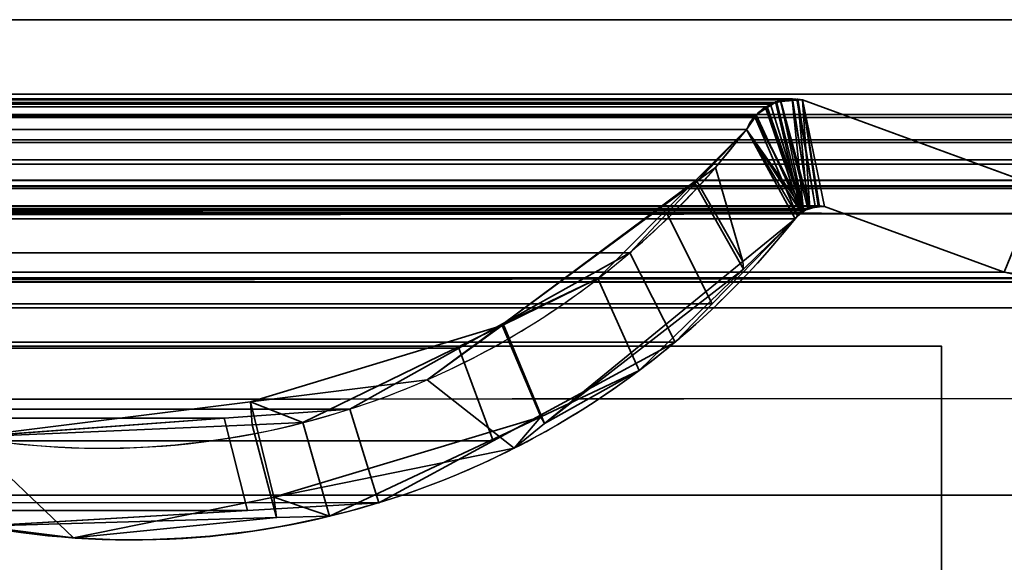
# Model space of a CAD drawing. Header units: millimetres. Extents: x -587 to 3688, y -115 to 120.
# Tile 810 of 960: x 3501.53 to 3509.51, y -1.75 to 2.65. Entities that reach past the tile are written whole.
import ezdxf

# ---------------------------------------------------------------- set-up
doc = ezdxf.new("R2010")
doc.units = ezdxf.units.MM
doc.layers.add('151', color=7, linetype='Continuous', true_color=0xffffff)

# ---------------------------------------------------------------- blocks, each defined once
blk = doc.blocks.new('UG_SURFACE_003')
at = {"layer": '151', "color": 252, "linetype": 'Continuous', "lineweight": 35}
for points in [[(3687.5, -40, 2198), (3687.5, 110, 2198), (2312.5, 110, 2198), (2312.5, -40, 2198)], [(2462.5001, -40, 2048.0001), (2462.5001, 110, 2048.0001), (3537.4999, 110, 2048.0001), (3537.4999, -40, 2048.0001)]]:
    blk.add_3dface(points, dxfattribs=at)
blk = doc.blocks.new('UG_SURFACE_087')
at = {"layer": '151', "color": 43, "linetype": 'Continuous', "lineweight": 35}
for points in [[(2490.9999, 0, 2017), (2490.9999, -49, 2017), (3509.0001, -49, 2017), (3509.0001, 0, 2017)], [(2556, 0, 948), (2582, 0, 951.5), (3509.0001, 0, 2), (2490.9999, 0, 2)], [(2582, 0, 1186.5), (2556, 0, 1190.0001), (2490.9999, 0, 2017), (3509.0001, 0, 2017)], [(3509.0001, 0, 2017), (3509.0001, 0, 2), (2582, 0, 951.5), (2582, 0, 1186.5)], [(3509.0001, 0, 2), (3509.0001, 0, 2017), (3509.0001, -22, 27), (3509.0001, -22, 25)], [(3509.0001, 0, 2017), (3509.0001, -49, 2017), (3509.0001, -32, 27), (3509.0001, -22, 27)], [(2490.9999, 0, 2), (3509.0001, 0, 2), (3509.0001, -2), (2490.9999, -2)], [(3509.0001, 0, 2), (3509.0001, -22, 25), (3509.0001, -22.5, 24)], [(3509.0001, -22.5, 24), (3509.0001, -22.5, 14), (3509.0001, -2), (3509.0001, 0, 2)]]:
    blk.add_3dface(points, dxfattribs=at)
blk = doc.blocks.new('UG_SURFACE_093')
at = {"layer": '151', "color": 252, "linetype": 'Continuous', "lineweight": 35}
for points in [[(2486.0001, -46.92, 2022.5), (3513.9999, -46.92, 2022.5), (3513.9999, 13.92, 2022.5), (2486.0001, 13.92, 2022.5)], [(2487.5, -46.92, 2020.9999), (2487.5, 13.92, 2020.9999), (3512.5, 13.92, 2020.9999), (3512.5, -46.92, 2020.9999)]]:
    blk.add_3dface(points, dxfattribs=at)
blk = doc.blocks.new('UG_SURFACE_096')
at = {"layer": '151', "color": 7, "linetype": 'Continuous', "lineweight": 35}
for points in [[(3511.6749, 2.6459, 2020.175), (3511.6284, 5.9608, 2020.1285), (2488.3716, 5.9608, 2020.1285), (2488.3251, 2.6459, 2020.175)], [(2489.295, 2.0412, 2019.2049), (2489.3775, 4.9715, 2019.1224), (3510.6225, 4.9715, 2019.1224), (3510.705, 2.0412, 2019.2049)], [(3511.6694, 1.0733, 2020.1695), (2488.3251, 2.6459, 2020.175), (2488.239, 0.3112, 2020.261)], [(3511.6694, 1.0733, 2020.1695), (3511.6749, 2.6459, 2020.175), (2488.3251, 2.6459, 2020.175)], [(2489.295, 2.0412, 2019.2049), (3510.705, 2.0412, 2019.2049), (3510.6883, 1.8784, 2019.1882), (2489.3117, 1.8784, 2019.1882)], [(2492.1267, 1.997, 2016.3734), (2490.2101, 1.295, 2018.2898), (3509.7899, 1.295, 2018.2898), (3507.8733, 1.997, 2016.3734)], [(2492.1267, 1.997, 2016.3734), (3507.8733, 1.997, 2016.3734), (3507.7932, 2.0043, 2016.2933)], [(2492.209, 1.9934, 2016.2911), (2492.1267, 1.997, 2016.3734), (3507.7932, 2.0043, 2016.2933)], [(3507.7932, 2.0043, 2016.2933), (3507.791, 2.0038, 2016.2911), (2492.209, 1.9934, 2016.2911)], [(2492.3151, 1.9887, 2016.1848), (2492.209, 1.9934, 2016.2911), (3507.791, 2.0038, 2016.2911)], [(2492.3151, 1.9887, 2016.1848), (3507.791, 2.0038, 2016.2911), (3507.6666, 1.974, 2016.1667)], [(3507.6666, 1.974, 2016.1667), (3507.791, 2.0038, 2016.2911), (3507.8826, 1.0991, 2016.3825)], [(3507.9315, 1.1144, 2016.4313), (3507.791, 2.0038, 2016.2911), (3507.7932, 2.0043, 2016.2933)], [(3507.9315, 1.1144, 2016.4313), (3507.8826, 1.0991, 2016.3825), (3507.791, 2.0038, 2016.2911)], [(3507.7932, 2.0043, 2016.2933), (3507.8733, 1.997, 2016.3734), (3508.0011, 1.1363, 2016.5012), (3507.9315, 1.1144, 2016.4313)], [(3507.8733, 1.997, 2016.3734), (3508.0514, 1.1329, 2016.5515), (3508.003, 1.1361, 2016.5031)], [(3509.5084, 0.5991, 2018.0085), (3508.0514, 1.1329, 2016.5515), (3507.8733, 1.997, 2016.3734), (3509.7899, 1.295, 2018.2898)], [(3508.003, 1.1361, 2016.5031), (3508.0011, 1.1363, 2016.5012), (3507.8733, 1.997, 2016.3734)], [(3507.6666, 1.974, 2016.1667), (2492.3339, 1.982, 2016.166), (2492.3151, 1.9887, 2016.1848)], [(2492.3661, 1.9704, 2016.1338), (2492.3339, 1.982, 2016.166), (3507.6666, 1.974, 2016.1667)], [(2492.3661, 1.9704, 2016.1338), (3507.6666, 1.974, 2016.1667), (3507.6149, 1.9616, 2016.115)], [(3507.6149, 1.9616, 2016.115), (2492.4116, 1.9378, 2016.0885), (2492.3661, 1.9704, 2016.1338)], [(3507.6149, 1.9616, 2016.115), (3507.5877, 1.941, 2016.0878), (2492.4116, 1.9378, 2016.0885)], [(2492.5065, 1.8695, 2015.9934), (2492.4116, 1.9378, 2016.0885), (3507.5877, 1.941, 2016.0878)], [(2492.5065, 1.8695, 2015.9934), (3507.5877, 1.941, 2016.0878), (3507.4935, 1.8695, 2015.9934)], [(3507.4914, 1.8664, 2015.9914), (3507.4935, 1.8695, 2015.9934), (3507.5877, 1.941, 2016.0878), (3507.8826, 1.0991, 2016.3825)], [(3507.5877, 1.941, 2016.0878), (3507.6149, 1.9616, 2016.115), (3507.8826, 1.0991, 2016.3825)], [(3507.8826, 1.0991, 2016.3825), (3507.6149, 1.9616, 2016.115), (3507.6666, 1.974, 2016.1667)], [(2489.3117, 1.8784, 2019.1882), (3510.6883, 1.8784, 2019.1882), (3510.6795, 1.8545, 2019.1793)], [(3510.6795, 1.8545, 2019.1793), (2489.3186, 1.8526, 2019.1815), (2489.3117, 1.8784, 2019.1882)], [(2489.3308, 1.8061, 2019.1691), (2489.3186, 1.8526, 2019.1815), (3510.6795, 1.8545, 2019.1793)], [(2489.3308, 1.8061, 2019.1691), (3510.6795, 1.8545, 2019.1793), (3510.6115, 1.6712, 2019.1114)], [(3507.4935, 1.8695, 2015.9934), (2492.5086, 1.8664, 2015.9914), (2492.5065, 1.8695, 2015.9934)], [(3507.4935, 1.8695, 2015.9934), (3507.4914, 1.8664, 2015.9914), (2492.5086, 1.8664, 2015.9914)], [(2492.5086, 1.8664, 2015.9914), (3507.4914, 1.8664, 2015.9914), (3507.4215, 1.7573, 2015.9214), (2492.5785, 1.7573, 2015.9214)], [(3507.8826, 1.0991, 2016.3825), (3507.8673, 1.0844, 2016.3674), (3507.4215, 1.7573, 2015.9214), (3507.4914, 1.8664, 2015.9914)], [(2489.3308, 1.8061, 2019.1691), (3510.6115, 1.6712, 2019.1114), (3510.5958, 1.6501, 2019.0959)], [(3510.5958, 1.6501, 2019.0959), (2489.4049, 1.6499, 2019.0949), (2489.3308, 1.8061, 2019.1691)], [(2492.5785, 1.7573, 2015.9214), (3507.4215, 1.7573, 2015.9214), (3506.7754, 1.0746, 2015.2755), (2493.2246, 1.0746, 2015.2755)], [(3506.7754, 1.0746, 2015.2755), (3507.4215, 1.7573, 2015.9214), (3507.8144, 1.0331, 2016.3143), (3507.1428, 0.3426, 2015.6429)], [(3507.4215, 1.7573, 2015.9214), (3507.8673, 1.0844, 2016.3674), (3507.8144, 1.0331, 2016.3143)], [(2489.4049, 1.6499, 2019.0949), (3510.5958, 1.6501, 2019.0959), (3510.493, 1.5104, 2018.9931)], [(2489.4185, 1.6214, 2019.0816), (2489.4049, 1.6499, 2019.0949), (3510.493, 1.5104, 2018.9931)], [(2489.4185, 1.6214, 2019.0816), (3510.493, 1.5104, 2018.9931), (3510.4425, 1.4749, 2018.9426)], [(3510.4425, 1.4749, 2018.9426), (2489.5568, 1.4693, 2018.9433), (2489.4185, 1.6214, 2019.0816)], [(2489.579, 1.4448, 2018.9211), (2489.5568, 1.4693, 2018.9433), (3510.4425, 1.4749, 2018.9426)], [(2489.579, 1.4448, 2018.9211), (3510.4425, 1.4749, 2018.9426), (3510.2572, 1.3446, 2018.7571)], [(2489.579, 1.4448, 2018.9211), (3510.2572, 1.3446, 2018.7571), (3510.2487, 1.3429, 2018.7485)], [(3510.2487, 1.3429, 2018.7485), (2489.7542, 1.3555, 2018.7457), (2489.579, 1.4448, 2018.9211)], [(2489.8539, 1.3048, 2018.6462), (2489.7542, 1.3555, 2018.7457), (3510.2487, 1.3429, 2018.7485)], [(2489.97, 1.3016, 2018.5301), (2489.8539, 1.3048, 2018.6462), (3510.2487, 1.3429, 2018.7485)], [(3510.2487, 1.3429, 2018.7485), (3510.0288, 1.3001, 2018.5287), (2489.97, 1.3016, 2018.5301)], [(2489.97, 1.3016, 2018.5301), (3510.0288, 1.3001, 2018.5287), (3509.9199, 1.2788, 2018.42)], [(2490.2101, 1.295, 2018.2898), (2489.97, 1.3016, 2018.5301), (3509.9199, 1.2788, 2018.42)], [(3509.9199, 1.2788, 2018.42), (3509.7899, 1.295, 2018.2898), (2490.2101, 1.295, 2018.2898)], [(3509.7899, 1.295, 2018.2898), (3509.9199, 1.2788, 2018.42), (3509.8991, 0.5179, 2018.3992), (3509.5084, 0.5991, 2018.0085)], [(3508.0514, 1.1329, 2016.5515), (3509.5084, 0.5991, 2018.0085), (2490.4916, 0.5991, 2018.0085), (2491.9486, 1.1329, 2016.5515)], [(3508.0514, 1.1329, 2016.5515), (2491.9486, 1.1329, 2016.5515), (2491.9968, 1.1297, 2016.5033)], [(3508.0011, 1.1363, 2016.5012), (2491.9968, 1.1297, 2016.5033), (2492.0607, 1.1255, 2016.4394)], [(3508.0011, 1.1363, 2016.5012), (3508.003, 1.1361, 2016.5031), (2491.9968, 1.1297, 2016.5033)], [(2491.9968, 1.1297, 2016.5033), (3508.003, 1.1361, 2016.5031), (3508.0514, 1.1329, 2016.5515)], [(2492.0607, 1.1255, 2016.4394), (3507.9315, 1.1144, 2016.4313), (3508.0011, 1.1363, 2016.5012)], [(2492.0607, 1.1255, 2016.4394), (2492.0692, 1.1208, 2016.4309), (3507.9315, 1.1144, 2016.4313)], [(3507.8826, 1.0991, 2016.3825), (2492.0692, 1.1208, 2016.4309), (2492.1334, 1.0854, 2016.3665)], [(3507.8826, 1.0991, 2016.3825), (3507.9315, 1.1144, 2016.4313), (2492.0692, 1.1208, 2016.4309)], [(2488.239, 0.3112, 2020.261), (3511.7145, 0.3101, 2020.2143), (3511.6694, 1.0733, 2020.1695)], [(2492.1334, 1.0854, 2016.3665), (3507.8673, 1.0844, 2016.3674), (3507.8826, 1.0991, 2016.3825)], [(3507.8673, 1.0844, 2016.3674), (2492.1334, 1.0854, 2016.3665), (2492.1434, 1.08, 2016.3567)], [(2492.1434, 1.08, 2016.3567), (3507.8144, 1.0331, 2016.3143), (3507.8673, 1.0844, 2016.3674)], [(2492.1434, 1.08, 2016.3567), (2492.1856, 1.0331, 2016.3143), (3507.8144, 1.0331, 2016.3143)], [(2493.5248, 0.7572, 2014.9751), (2493.2246, 1.0746, 2015.2755), (3506.7754, 1.0746, 2015.2755)], [(2493.5248, 0.7572, 2014.9751), (3506.7754, 1.0746, 2015.2755), (3506.4752, 0.7572, 2014.9751)], [(3507.1428, 0.3426, 2015.6429), (3506.8426, 0.0339, 2015.3425), (3506.4752, 0.7572, 2014.9751), (3506.7754, 1.0746, 2015.2755)], [(3507.8144, 1.0331, 2016.3143), (2492.1856, 1.0331, 2016.3143), (2492.8894, 0.4432, 2015.6107)], [(2492.8894, 0.4432, 2015.6107), (3507.1428, 0.3426, 2015.6429), (3507.8144, 1.0331, 2016.3143)], [(3506.4752, 0.7572, 2014.9751), (3505.0907, -0.0163, 2013.5906), (2494.9093, -0.0163, 2013.5906), (2493.5248, 0.7572, 2014.9751)], [(3505.0907, -0.0163, 2013.5906), (3506.4752, 0.7572, 2014.9751), (3506.8426, 0.0339, 2015.3425), (3505.3685, -0.7656, 2013.8683)], [(2490.077, 0.516, 2018.4231), (3509.5084, 0.5991, 2018.0085), (3509.8991, 0.5179, 2018.3992)], [(2490.077, 0.516, 2018.4231), (2490.4916, 0.5991, 2018.0085), (3509.5084, 0.5991, 2018.0085)], [(2489.2697, -0.872, 2019.2304), (3510.6926, 0.5499, 2019.1925), (3510.6869, -0.4242, 2019.187)], [(2489.2697, -0.872, 2019.2304), (2489.3074, 0.5499, 2019.1925), (3510.6926, 0.5499, 2019.1925)], [(2489.3124, 0.5521, 2019.1877), (3510.6876, 0.5521, 2019.1877), (3510.6926, 0.5499, 2019.1925), (2489.3074, 0.5499, 2019.1925)], [(3510.6852, 0.5531, 2019.1853), (2489.3124, 0.5521, 2019.1877), (2489.3148, 0.5531, 2019.1853)], [(3510.6852, 0.5531, 2019.1853), (3510.6876, 0.5521, 2019.1877), (2489.3124, 0.5521, 2019.1877)], [(2489.3148, 0.5531, 2019.1853), (2489.3208, 0.5528, 2019.1793), (3510.6792, 0.5528, 2019.1793)], [(3510.6792, 0.5528, 2019.1793), (3510.6852, 0.5531, 2019.1853), (2489.3148, 0.5531, 2019.1853)], [(2489.3208, 0.5528, 2019.1793), (2489.3408, 0.5518, 2019.1593), (3510.6595, 0.5519, 2019.1593)], [(3510.6595, 0.5519, 2019.1593), (3510.6792, 0.5528, 2019.1793), (2489.3208, 0.5528, 2019.1793)], [(3510.607, 0.5496, 2019.1071), (3510.6595, 0.5519, 2019.1593), (2489.3408, 0.5518, 2019.1593)], [(2489.3408, 0.5518, 2019.1593), (2489.3932, 0.5493, 2019.1069), (3510.607, 0.5496, 2019.1071)], [(3509.9823, 0.5216, 2018.4824), (3510.607, 0.5496, 2019.1071), (2489.3932, 0.5493, 2019.1069)], [(2489.3932, 0.5493, 2019.1069), (2490.0184, 0.5189, 2018.4815), (3509.9823, 0.5216, 2018.4824)], [(3509.8991, 0.5179, 2018.3992), (3509.9823, 0.5216, 2018.4824), (2490.0184, 0.5189, 2018.4815)], [(3509.8991, 0.5179, 2018.3992), (2490.0184, 0.5189, 2018.4815), (2490.077, 0.516, 2018.4231)], [(3506.8426, 0.0339, 2015.3425), (2492.8894, 0.4432, 2015.6107), (2494.3078, -0.7461, 2014.1921)], [(3506.8426, 0.0339, 2015.3425), (3507.1428, 0.3426, 2015.6429), (2492.8894, 0.4432, 2015.6107)], [(3511.8573, -2.122, 2020.3571), (2488.239, 0.3112, 2020.261), (2488.1506, -2.0889, 2020.3493)], [(3511.8573, -2.122, 2020.3571), (3511.7145, 0.3101, 2020.2143), (2488.239, 0.3112, 2020.261)], [(3506.8426, 0.0339, 2015.3425), (2494.3078, -0.7461, 2014.1921), (2494.6098, -0.8298, 2013.8903)], [(2494.6098, -0.8298, 2013.8903), (3505.3685, -0.7656, 2013.8683), (3506.8426, 0.0339, 2015.3425)], [(2494.9093, -0.0163, 2013.5906), (3505.0907, -0.0163, 2013.5906), (3504.2081, -0.5094, 2012.7079)], [(2495.7919, -0.5094, 2012.7079), (2494.9093, -0.0163, 2013.5906), (3504.2081, -0.5094, 2012.7079)], [(3498.0943, -0.0688, 2006.5944), (3500.2098, -1.2961, 2008.7097), (3504.6005, -4.6975, 2013.1006), (3497.2236, -0.597, 2005.7235)], [(3505.3685, -0.7656, 2013.8683), (3504.4417, -1.2682, 2012.9418), (3504.2081, -0.5094, 2012.7079), (3505.0907, -0.0163, 2013.5906)], [(3510.6869, -0.4242, 2019.187), (2489.1946, -1.1994, 2019.3052), (2489.2697, -0.872, 2019.2304)], [(3510.6869, -0.4242, 2019.187), (3510.7999, -1.207, 2019.2997), (2489.1946, -1.1994, 2019.3052)], [(3504.2081, -0.5094, 2012.7079), (3503.191, -0.5838, 2011.6911), (2496.809, -0.5838, 2011.6911), (2495.7919, -0.5094, 2012.7079)], [(3503.191, -0.5838, 2011.6911), (3504.2081, -0.5094, 2012.7079), (3504.4417, -1.2682, 2012.9418), (3503.3801, -1.3307, 2011.8802)], [(3497.2236, -0.597, 2005.7235), (3504.6005, -4.6975, 2013.1006), (2495.3995, -4.6975, 2013.1006), (2502.7764, -0.597, 2005.7235)], [(2496.809, -0.5838, 2011.6911), (3503.191, -0.5838, 2011.6911), (3501.1125, -0.7357, 2009.6123), (2498.8875, -0.7357, 2009.6123)], [(3503.3801, -1.3307, 2011.8802), (3501.2143, -1.4582, 2009.7144), (3501.1125, -0.7357, 2009.6123), (3503.191, -0.5838, 2011.6911)], [(3504.4417, -1.2682, 2012.9418), (3505.3685, -0.7656, 2013.8683), (2494.6098, -0.8298, 2013.8903)], [(2494.6098, -0.8298, 2013.8903), (2496.6304, -1.3901, 2011.8697), (3503.3801, -1.3307, 2011.8802)], [(3503.3801, -1.3307, 2011.8802), (3504.4417, -1.2682, 2012.9418), (2494.6098, -0.8298, 2013.8903)], [(3510.9131, -1.9929, 2019.413), (2488.6754, -3.4655, 2019.8245), (2489.1946, -1.1994, 2019.3052)], [(2489.1946, -1.1994, 2019.3052), (3510.7999, -1.207, 2019.2997), (3510.9131, -1.9929, 2019.413)], [(3503.3801, -1.3307, 2011.8802), (2496.6304, -1.3901, 2011.8697), (2497.2458, -1.5607, 2011.2543)], [(3503.3801, -1.3307, 2011.8802), (2497.2458, -1.5607, 2011.2543), (2498.7857, -1.4582, 2009.7144)], [(2498.7857, -1.4582, 2009.7144), (3501.2143, -1.4582, 2009.7144), (3503.3801, -1.3307, 2011.8802)], [(3500.2098, -1.2961, 2008.7097), (3505.146, -4.441, 2013.6461), (3505.1432, -4.4634, 2013.6433)], [(3505.146, -4.441, 2013.6461), (3500.2098, -1.2961, 2008.7097), (3501.1826, -1.8586, 2009.6824)], [(3505.1432, -4.4634, 2013.6433), (3505.1079, -4.5523, 2013.6077), (3505.1003, -4.5617, 2013.6003), (3500.2098, -1.2961, 2008.7097)], [(3504.7131, -4.7307, 2013.2129), (3504.6005, -4.6975, 2013.1006), (3500.2098, -1.2961, 2008.7097), (3505.1003, -4.5617, 2013.6003)]]:
    blk.add_3dface(points, dxfattribs=at)
blk = doc.blocks.new('UG_SURFACE_097')
at = {"layer": '151', "color": 7, "linetype": 'Continuous', "lineweight": 35}
for points in [[(3507.8292, 2.003, -7), (3507.6973, 1.9858, -7), (3507.6971, 1.9825, 2016.197)], [(3507.6971, 1.9825, 2016.197), (3507.8356, 1.9939, 2016.3355), (3507.8292, 2.003, -7)], [(3507.8356, 1.9939, 2016.3355), (3507.6971, 1.9825, 2016.197), (3507.9169, 1.1172, 2016.417)], [(3507.6973, 1.9858, -7), (3507.8292, 2.003, -7), (3507.9763, 1.1339, -7), (3507.9339, 1.1185, -7)], [(3507.9763, 1.1339, -7), (3507.8292, 2.003, -7), (3507.8351, 2.0022, -7)], [(3507.8356, 1.9939, 2016.3355), (3507.8351, 2.0022, -7), (3507.8292, 2.003, -7)], [(3507.8351, 2.0022, -7), (3507.8733, 1.997, -7), (3508.0099, 1.1335, -7), (3507.9763, 1.1339, -7)], [(3507.8733, 1.997, -7), (3507.8351, 2.0022, -7), (3507.8356, 1.9939, 2016.3355)], [(3507.9169, 1.1172, 2016.417), (3507.9324, 1.119, 2016.4325), (3507.8733, 1.997, 2016.3734), (3507.8356, 1.9939, 2016.3355)], [(3507.8356, 1.9939, 2016.3355), (3507.8733, 1.997, 2016.3734), (3507.8733, 1.997, -7)], [(3507.8733, 1.997, -7), (3508.0514, 1.1329, -7), (3508.0099, 1.1335, -7)], [(3507.8733, 1.997, -7), (3509.7899, 1.295, -7), (3509.5084, 0.5991, -7), (3508.0514, 1.1329, -7)], [(3509.7899, 1.295, 2018.2898), (3507.8733, 1.997, 2016.3734), (3508.0514, 1.1329, 2016.5515), (3509.5084, 0.5991, 2018.0085)], [(3507.8733, 1.997, 2016.3734), (3507.9324, 1.119, 2016.4325), (3508.0104, 1.1281, 2016.5102)], [(3508.0104, 1.1281, 2016.5102), (3508.0514, 1.1329, 2016.5515), (3507.8733, 1.997, 2016.3734)], [(3507.8733, 1.997, 2016.3734), (3509.7899, 1.295, 2018.2898), (3509.7899, 1.295, -7), (3507.8733, 1.997, -7)], [(3507.8852, 1.1008, -7), (3507.4911, 1.8559, -7), (3507.5192, 1.8956, -7), (3507.5781, 1.9312, -7)], [(3507.4978, 1.8741, 2015.9976), (3507.5781, 1.9312, -7), (3507.5192, 1.8956, -7)], [(3507.4978, 1.8741, 2015.9976), (3507.5777, 1.9273, 2016.0775), (3507.5781, 1.9312, -7)], [(3507.8661, 1.0806, 2016.366), (3507.5777, 1.9273, 2016.0775), (3507.4978, 1.8741, 2015.9976)], [(3507.6604, 1.9809, -7), (3507.5781, 1.9312, -7), (3507.5777, 1.9273, 2016.0775)], [(3507.5777, 1.9273, 2016.0775), (3507.6551, 1.979, 2016.1552), (3507.6604, 1.9809, -7)], [(3507.6551, 1.979, 2016.1552), (3507.5777, 1.9273, 2016.0775), (3507.8661, 1.0806, 2016.366)], [(3507.5781, 1.9312, -7), (3507.6604, 1.9809, -7), (3507.6973, 1.9858, -7), (3507.8852, 1.1008, -7)], [(3507.6551, 1.979, 2016.1552), (3507.6973, 1.9858, -7), (3507.6604, 1.9809, -7)], [(3507.6551, 1.979, 2016.1552), (3507.6971, 1.9825, 2016.197), (3507.6973, 1.9858, -7)], [(3507.8661, 1.0806, 2016.366), (3507.9169, 1.1172, 2016.417), (3507.6971, 1.9825, 2016.197), (3507.6551, 1.979, 2016.1552)], [(3507.9339, 1.1185, -7), (3507.8852, 1.1008, -7), (3507.6973, 1.9858, -7)], [(3507.8325, 1.0564, 2016.3326), (3507.4871, 1.8578, 2015.9869), (3507.4215, 1.7573, 2015.9214)], [(3507.4215, 1.7573, 2015.9214), (3507.4871, 1.8578, 2015.9869), (3507.4911, 1.8559, -7)], [(3507.4215, 1.7573, -7), (3507.4911, 1.8559, -7), (3507.8852, 1.1008, -7)], [(3507.4911, 1.8559, -7), (3507.4215, 1.7573, -7), (3507.4215, 1.7573, 2015.9214)], [(3507.5192, 1.8956, -7), (3507.4911, 1.8559, -7), (3507.4871, 1.8578, 2015.9869)], [(3507.4871, 1.8578, 2015.9869), (3507.4978, 1.8741, 2015.9976), (3507.5192, 1.8956, -7)], [(3507.4978, 1.8741, 2015.9976), (3507.4871, 1.8578, 2015.9869), (3507.8325, 1.0564, 2016.3326), (3507.8661, 1.0806, 2016.366)], [(3506.9978, 1.3318, -7), (3507.4215, 1.7573, -7), (3507.8144, 1.0331, -7), (3507.3955, 0.6251, -7)], [(3507.4215, 1.7573, -7), (3506.9978, 1.3318, -7), (3507.0188, 1.3368, 2015.5189)], [(3507.0188, 1.3368, 2015.5189), (3507.169, 1.4475, 2015.6691), (3507.4215, 1.7573, -7)], [(3507.4215, 1.7573, 2015.9214), (3507.169, 1.4475, 2015.6691), (3507.3905, 0.6869, 2015.8906), (3507.8144, 1.0331, 2016.3143)], [(3507.169, 1.4475, 2015.6691), (3507.4215, 1.7573, 2015.9214), (3507.4215, 1.7573, -7)], [(3507.4215, 1.7573, -7), (3507.8852, 1.1008, -7), (3507.8669, 1.0832, -7)], [(3507.8669, 1.0832, -7), (3507.8144, 1.0331, -7), (3507.4215, 1.7573, -7)], [(3507.8144, 1.0331, 2016.3143), (3507.8325, 1.0564, 2016.3326), (3507.4215, 1.7573, 2015.9214)], [(3507.3905, 0.6869, 2015.8906), (3507.169, 1.4475, 2015.6691), (3507.0188, 1.3368, 2015.5189)], [(3505.7843, -0.6255, 2014.2841), (3507.3905, 0.6869, 2015.8906), (3507.0188, 1.3368, 2015.5189), (3505.4502, 0.1813, 2013.9503)], [(3505.4502, 0.1813, 2013.9503), (3507.0188, 1.3368, 2015.5189), (3506.9978, 1.3318, -7)], [(3506.9978, 1.3318, -7), (3506.2172, 0.5474, -7), (3505.4502, 0.1813, 2013.9503)], [(3507.3955, 0.6251, -7), (3506.552, -0.1965, -7), (3506.2172, 0.5474, -7), (3506.9978, 1.3318, -7)], [(3510.0408, 0.5283, -7), (3509.5084, 0.5991, -7), (3509.7899, 1.295, -7), (3510.0553, 1.2945, -7)], [(3509.5084, 0.5991, 2018.0085), (3509.8615, 0.5215, 2018.3616), (3509.7899, 1.295, 2018.2898)], [(3507.9169, 1.1172, 2016.417), (3507.8661, 1.0806, 2016.366), (3507.8669, 1.0832, -7)], [(3507.9169, 1.1172, 2016.417), (3507.8669, 1.0832, -7), (3507.8852, 1.1008, -7)], [(3507.9169, 1.1172, 2016.417), (3507.8852, 1.1008, -7), (3507.9339, 1.1185, -7)], [(3507.9339, 1.1185, -7), (3507.9324, 1.119, 2016.4325), (3507.9169, 1.1172, 2016.417)], [(3507.9763, 1.1339, -7), (3508.0104, 1.1281, 2016.5102), (3507.9324, 1.119, 2016.4325)], [(3507.9324, 1.119, 2016.4325), (3507.9339, 1.1185, -7), (3507.9763, 1.1339, -7)], [(3507.9763, 1.1339, -7), (3508.0099, 1.1335, -7), (3508.0104, 1.1281, 2016.5102)], [(3508.0104, 1.1281, 2016.5102), (3508.0099, 1.1335, -7), (3508.0514, 1.1329, -7)], [(3508.0514, 1.1329, -7), (3508.0514, 1.1329, 2016.5515), (3508.0104, 1.1281, 2016.5102)], [(3508.0514, 1.1329, -7), (3509.5084, 0.5991, -7), (3509.5084, 0.5991, 2018.0085), (3508.0514, 1.1329, 2016.5515)], [(3507.8325, 1.0564, 2016.3326), (3507.8144, 1.0331, -7), (3507.8669, 1.0832, -7)], [(3507.8325, 1.0564, 2016.3326), (3507.8144, 1.0331, 2016.3143), (3507.8144, 1.0331, -7)], [(3507.8669, 1.0832, -7), (3507.8661, 1.0806, 2016.366), (3507.8325, 1.0564, 2016.3326)], [(3507.8144, 1.0331, -7), (3507.8144, 1.0331, 2016.3143), (3507.3905, 0.6869, 2015.8906)], [(3507.3905, 0.6869, 2015.8906), (3507.3955, 0.6251, -7), (3507.8144, 1.0331, -7)], [(3507.3955, 0.6251, -7), (3507.3905, 0.6869, 2015.8906), (3505.7843, -0.6255, 2014.2841)], [(3505.7843, -0.6255, 2014.2841), (3506.552, -0.1965, -7), (3507.3955, 0.6251, -7)], [(3509.8615, 0.5215, 2018.3616), (3509.5084, 0.5991, -7), (3510.0408, 0.5283, -7)], [(3509.8615, 0.5215, 2018.3616), (3509.5084, 0.5991, 2018.0085), (3509.5084, 0.5991, -7)], [(3505.4419, 0.1689, -7), (3506.2172, 0.5474, -7), (3506.552, -0.1965, -7), (3505.7552, -0.5715, -7)], [(3506.2172, 0.5474, -7), (3505.4419, 0.1689, -7), (3505.4502, 0.1813, 2013.9503)], [(3505.4419, 0.1689, -7), (3503.8276, -0.6193, -7), (3503.4044, -0.4504, 2011.9042)], [(3503.4044, -0.4504, 2011.9042), (3504.8344, -0.2724, 2013.3343), (3505.4419, 0.1689, -7)], [(3505.7552, -0.5715, -7), (3504.0441, -1.3769, -7), (3503.8276, -0.6193, -7), (3505.4419, 0.1689, -7)], [(3505.4502, 0.1813, 2013.9503), (3504.8344, -0.2724, 2013.3343), (3505.5377, -0.8268, 2014.0378), (3505.7843, -0.6255, 2014.2841)], [(3504.8344, -0.2724, 2013.3343), (3505.4502, 0.1813, 2013.9503), (3505.4419, 0.1689, -7)], [(3498.0943, -0.0688, -7), (3500.2098, -1.2961, -7), (3504.6005, -4.6975, -7), (3497.2236, -0.597, -7)], [(3497.2236, -0.597, 2005.7235), (3504.6005, -4.6975, 2013.1006), (3500.2098, -1.2961, 2008.7097), (3498.0943, -0.0688, 2006.5944)], [(3505.7843, -0.6255, 2014.2841), (3505.7552, -0.5715, -7), (3506.552, -0.1965, -7)], [(3503.5918, -1.2227, 2012.0919), (3505.5377, -0.8268, 2014.0378), (3504.8344, -0.2724, 2013.3343), (3503.4044, -0.4504, 2011.9042)], [(3501.9712, -1.5523, 2010.4713), (3503.5918, -1.2227, 2012.0919), (3503.4044, -0.4504, 2011.9042), (3501.1125, -0.7357, 2009.6123)], [(3501.1125, -0.7357, 2009.6123), (3503.4044, -0.4504, 2011.9042), (3503.4173, -0.6369, -7)], [(3503.8276, -0.6193, -7), (3503.4173, -0.6369, -7), (3503.4044, -0.4504, 2011.9042)], [(3497.2236, -0.597, -7), (3504.6005, -4.6975, -7), (3504.6005, -4.6975, 2013.1006), (3497.2236, -0.597, 2005.7235)], [(3503.6144, -1.3892, -7), (3501.2143, -1.4582, -7), (3501.1125, -0.7357, -7), (3503.4173, -0.6369, -7)], [(3503.4173, -0.6369, -7), (3501.1125, -0.7357, -7), (3501.1125, -0.7357, 2009.6123)], [(3503.4173, -0.6369, -7), (3503.8276, -0.6193, -7), (3504.0441, -1.3769, -7), (3503.6144, -1.3892, -7)], [(3505.7552, -0.5715, -7), (3505.5377, -0.8268, 2014.0378), (3503.5918, -1.2227, 2012.0919)], [(3503.5918, -1.2227, 2012.0919), (3504.0441, -1.3769, -7), (3505.7552, -0.5715, -7)], [(3505.7552, -0.5715, -7), (3505.7843, -0.6255, 2014.2841), (3505.5377, -0.8268, 2014.0378)], [(3501.1125, -0.7357, 2009.6123), (3501.2143, -1.4582, 2009.7144), (3501.9712, -1.5523, 2010.4713)], [(3503.6144, -1.3892, -7), (3503.5918, -1.2227, 2012.0919), (3501.9712, -1.5523, 2010.4713)], [(3503.5918, -1.2227, 2012.0919), (3503.6144, -1.3892, -7), (3504.0441, -1.3769, -7)], [(3504.7209, -4.7345, -7), (3504.6005, -4.6975, -7), (3500.2098, -1.2961, -7), (3501.1826, -1.8586, -7)], [(3500.2098, -1.2961, 2008.7097), (3504.6005, -4.6975, 2013.1006), (3501.1818, -1.8582, 2009.6817)], [(3503.6144, -1.3892, -7), (3501.9712, -1.5523, 2010.4713), (3501.2143, -1.4582, 2009.7144)], [(3501.2143, -1.4582, 2009.7144), (3501.2143, -1.4582, -7), (3503.6144, -1.3892, -7)]]:
    blk.add_3dface(points, dxfattribs=at)

msp = doc.modelspace()

# ---------------------------------------------------------------- linework, layer by layer
at = {"layer": '151', "color": 252, "linetype": 'Continuous', "lineweight": -3, "true_color": 0x939598}
for p, q in [((3511.675, 2.6459, 2020.175), (2488.325, 2.6459, 2020.175)), ((2489.2951, 2.0412, 2019.2049), (3510.7049, 2.0412, 2019.2049)), ((2492.1266, 1.997, 2016.3734), (3507.8734, 1.997, 2016.3734)), ((3509.7899, 1.295, 2018.2899), (3507.8734, 1.997, 2016.3734)), ((3509.7899, 1.295, 2018.2899), (3507.8734, 1.997, 2016.3734)), ((3507.8734, 1.997, 2016.3734), (3507.8734, 1.997, -7)), ((3507.8734, 1.997, -7), (3509.7899, 1.295, -7)), ((2489.3117, 1.8784, 2019.1883), (3510.6883, 1.8784, 2019.1883)), ((2492.5786, 1.7573, 2015.9214), (3507.4214, 1.7573, 2015.9214)), ((3507.4214, 1.7573, 2015.9214), (3507.4214, 1.7573, -7)), ((2490.2101, 1.295, 2018.2899), (3509.7899, 1.295, 2018.2899)), ((3508.0515, 1.1329, 2016.5515), (2491.9485, 1.1329, 2016.5515)), ((3508.0515, 1.1329, -7), (3509.5084, 0.5991, -7)), ((3508.0515, 1.1329, 2016.5515), (3509.5084, 0.5991, 2018.0084)), ((3508.0515, 1.1329, -7), (3508.0515, 1.1329, 2016.5515)), ((3508.0515, 1.1329, 2016.5515), (3509.5084, 0.5991, 2018.0084)), ((3507.8143, 1.0331, 2016.3143), (2492.1857, 1.0331, 2016.3143)), ((3507.8143, 1.0331, -7), (3507.8143, 1.0331, 2016.3143)), ((3509.5084, 0.5991, 2018.0084), (2490.4916, 0.5991, 2018.0084)), ((3510.6926, 0.5499, 2019.1926), (2489.3074, 0.5499, 2019.1926)), ((2491, 0, 2017), (3509, 0, 2017)), ((3509, 0, 2017), (3509, -49, 2017)), ((3509, 0, 2), (3509, 0, 2017)), ((3509, 0, 2), (3509, -2)), ((2491, 0, 2), (3509, 0, 2))]:
    msp.add_line(p, q, dxfattribs=at)
for points in [[(3507.4214, 1.7573, 2015.9214), (3507.4975, 1.9333, 2015.9975), (3507.6851, 2.0331, 2016.1851), (3507.8734, 1.997, 2016.3734)], [(3507.4214, 1.7573, -7), (3507.4975, 1.9333, -7), (3507.6851, 2.0331, -7), (3507.8734, 1.997, -7)], [(3501.1124, -0.7357, -7), (3503.5145, -1.1357, -7), (3505.9414, -0.1772, -7), (3507.4214, 1.7573, -7)], [(3501.1124, -0.7357, 2009.6124), (3503.5145, -1.1357, 2012.0145), (3505.9414, -0.1772, 2014.4414), (3507.4214, 1.7573, 2015.9214)], [(3507.8143, 1.0331, -7), (3507.867, 1.1099, -7), (3507.9598, 1.1489, -7), (3508.0515, 1.1329, -7)], [(3508.0515, 1.1329, 2016.5515), (3507.9598, 1.1489, 2016.4598), (3507.867, 1.1099, 2016.367), (3507.8143, 1.0331, 2016.3143)], [(3501.2144, -1.4582, -7), (3503.7053, -1.9092, -7), (3506.2426, -0.9513, -7), (3507.8143, 1.0331, -7)], [(3507.8143, 1.0331, 2016.3143), (3506.2426, -0.9513, 2014.7426), (3503.7053, -1.9092, 2012.2053), (3501.2144, -1.4582, 2009.7144)]]:
    msp.add_open_spline(points, degree=3, dxfattribs=at)
for points, knots in [([(3507.4214, 1.7573, 2015.9214), (3507.44, 1.8004, 2015.94), (3507.4653, 1.8384, 2015.9653), (3507.5296, 1.9095, 2016.0296), (3507.5715, 1.94, 2016.0715), (3507.6718, 1.9899, 2016.1718), (3507.733, 2.0039, 2016.233), (3507.8201, 2.0045, 2016.3201), (3507.8469, 2.0021, 2016.3469), (3507.8734, 1.997, 2016.3734)], [0, 0, 0, 0, 0.21172, 0.21172, 0.48397, 0.48397, 0.842606, 0.842606, 1, 1, 1, 1]), ([(3501.1124, -0.7357, 2009.6124), (3502.2368, -0.923, 2010.7368), (3503.3602, -0.8246, 2011.8602), (3504.9986, -0.226, 2013.4986), (3505.5245, 0.0461, 2014.0245), (3506.5276, 0.7643, 2015.0276), (3507.0041, 1.2119, 2015.5041), (3507.4214, 1.7573, 2015.9214)], [0, 0, 0, 0, 0.5, 0.5, 0.75, 0.75, 1, 1, 1, 1]), ([(3507.8143, 1.0331, 2016.3143), (3507.8241, 1.0474, 2016.3241), (3507.8351, 1.0601, 2016.3351), (3507.8581, 1.0819, 2016.3581), (3507.8702, 1.0912, 2016.3702), (3507.8887, 1.103, 2016.3887), (3507.895, 1.1066, 2016.395), (3507.9142, 1.1165, 2016.4142), (3507.9273, 1.1218, 2016.4273), (3507.9538, 1.13, 2016.4538), (3507.9673, 1.1329, 2016.4673), (3507.9876, 1.1354, 2016.4876), (3507.9943, 1.136, 2016.4943), (3508.0179, 1.1369, 2016.5179), (3508.0348, 1.1358, 2016.5348), (3508.0515, 1.1329, 2016.5515)], [0, 0, 0, 0, 0.165568, 0.165568, 0.325273, 0.325273, 0.404682, 0.404682, 0.564036, 0.564036, 0.723298, 0.723298, 0.80269, 0.80269, 1, 1, 1, 1]), ([(3501.2144, -1.4582, 2009.7144), (3502.3849, -1.6701, 2010.8849), (3503.5566, -1.583, 2012.0566), (3505.2688, -0.985, 2013.7688), (3505.8191, -0.7102, 2014.3191), (3506.8711, 0.0189, 2015.3711), (3507.3726, 0.4754, 2015.8726), (3507.8143, 1.0331, 2016.3143)], [0, 0, 0, 0, 0.5, 0.5, 0.75, 0.75, 1, 1, 1, 1])]:
    msp.add_open_spline(points, degree=3, knots=knots, dxfattribs=at)

# ---------------------------------------------------------------- block references
for name in ['UG_SURFACE_093', 'UG_SURFACE_003', 'UG_SURFACE_087', 'UG_SURFACE_096', 'UG_SURFACE_097']:
    msp.add_blockref(name, (0, 0), dxfattribs=at)

doc.saveas('drawing.dxf')
